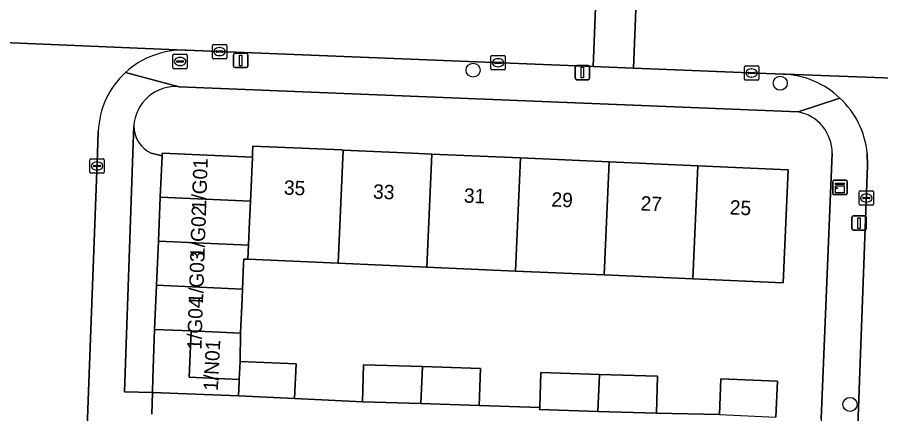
# Model space of a CAD drawing. Extents: x 160732 to 162107, y 387428 to 388479.
# Drawn here: x 161554.7 to 161614.8, y 387981.8 to 388009.5 of the extents above; entities that cross this region are included whole.
import ezdxf

# ---------------------------------------------------------------- set-up
doc = ezdxf.new("R2010")
doc.units = 0
for name, color, linetype in [('IMGEO_Boom', 7, 'Continuous'), ('IMGEO_Brandkraan', 7, 'Continuous'), ('IMGEO_Erf', 7, 'Continuous'), ('IMGEO_Kast', 7, 'Continuous'), ('IMGEO_Kolk', 7, 'Continuous'), ('IMGEO_Lichtmast', 7, 'Continuous'), ('IMGEO_Pand', 7, 'Continuous'), ('IMGEO_Pand_nummerreeks', 7, 'Continuous'), ('IMGEO_Parkeervlak_open', 7, 'Continuous'), ('IMGEO_Rijbaan_lokaal_open', 7, 'Continuous'), ('IMGEO_Voetpad_open', 7, 'Continuous')]:
    doc.layers.add(name, color=color, linetype=linetype)

msp = doc.modelspace()

# ---------------------------------------------------------------- linework, layer by layer
at = {"layer": 'IMGEO_Boom'}
for centre in [(161586.405, 388005.778), (161607.774, 388004.87), (161612.626, 387982.5)]:
    msp.add_circle(centre, 0.489, dxfattribs=at)
at = {"layer": 'IMGEO_Brandkraan'}
for p, q in [((161565.521, 388005.956), (161565.521, 388006.808)), ((161565.596, 388006.882), (161566.448, 388006.882)), ((161566.522, 388006.808), (161566.522, 388005.956)), ((161565.78, 388006.376), (161565.78, 388006.388)), ((161566.218, 388006.339), (161565.82, 388006.339)), ((161565.823, 388006.425), (161566.221, 388006.425)), ((161566.009, 388006.662), (161566.034, 388006.662)), ((161566.264, 388006.388), (161566.264, 388006.376)), ((161566.448, 388005.882), (161565.596, 388005.882)), ((161566.032, 388006.102), (161566.007, 388006.102))]:
    msp.add_line(p, q, dxfattribs=at)
for points in [[(161565.521, 388005.956), (161565.521, 388006.808)], [(161565.596, 388006.882), (161566.448, 388006.882)], [(161566.522, 388006.808), (161566.522, 388005.956)], [(161566.448, 388005.882), (161565.596, 388005.882)]]:
    msp.add_lwpolyline(points, dxfattribs=at)
for centre, radius, start, end in [((161565.598, 388006.806), 0.0765, 91.55205, 178.44795), ((161565.598, 388006.806), 0.0765, 91.55205, 178.44795), ((161566.446, 388006.806), 0.0765, 1.55205, 88.44795), ((161566.446, 388006.806), 0.0765, 1.55205, 88.44795), ((161565.82, 388006.385), 0.0403, 85.87752, 175.75265), ((161565.817, 388006.375), 0.0366, 178.93798, 274.71019), ((161566.221, 388006.382), 0.043, 264.86636, 352.45326), ((161566.225, 388006.387), 0.0386, 1.73085, 96.63898), ((161565.598, 388005.958), 0.0765, 181.55205, 268.44795), ((161565.598, 388005.958), 0.0765, 181.55205, 268.44795), ((161566.446, 388005.958), 0.0765, 271.55205, 358.44795), ((161566.446, 388005.958), 0.0765, 271.55205, 358.44795)]:
    msp.add_arc(centre, radius, start, end, dxfattribs=at)
for centre, major_axis, ratio, start_param, end_param in [((161566.008, 388006.382), (-0.387, 0.002), 0.722429, 4.712389, 7.853982), ((161566.033, 388006.382), (-0.39, 0.002), 0.717154, 1.570796, 4.712389)]:
    msp.add_ellipse(centre, major_axis=major_axis, ratio=ratio, start_param=start_param, end_param=end_param, dxfattribs=at)
at = {"layer": 'IMGEO_Erf'}
for points in [[(161609.009, 388002.878), (161565.962, 388004.619)], [(161564.019, 388000), (161564.772, 387999.804), (161564.781, 387999.999), (161571.053, 387999.722), (161571.068, 388000), (161571.094, 388000.494), (161577.263, 388000.219), (161577.376, 388000.214), (161582.178, 388000), (161583.54, 387999.939), (161589.705, 387999.665), (161595.869, 387999.39), (161602.034, 387999.115), (161608.316, 387998.835), (161607.97, 387990.965), (161601.683, 387991.242), (161595.518, 387991.514), (161589.354, 387991.785), (161583.189, 387992.057), (161577.025, 387992.328), (161570.742, 387992.605), (161570.452, 387992.618), (161570.438, 387992.293), (161570.36, 387990.53), (161570.331, 387989.877), (161570.225, 387987.461), (161570.19, 387985.484), (161574.086, 387985.313), (161573.981, 387982.92), (161578.706, 387982.678), (161578.787, 387985.263), (161582.881, 387985.135), (161586.914, 387985.01), (161586.833, 387982.424), (161591.04, 387982.292), (161591.116, 387984.72), (161595.21, 387984.592), (161599.243, 387984.467), (161599.162, 387981.881), (161603.538, 387981.787), (161603.645, 387984.279), (161607.583, 387984.11), (161607.476, 387981.618)], [(161610.627, 387981.489), (161611.386, 388000)]]:
    msp.add_lwpolyline(points, dxfattribs=at)
msp.add_lwpolyline([(161566.788, 387987.613), (161564.24, 387987.725), (161564.129, 387984.33), (161564.097, 387983.335), (161570.085, 387983.092), (161570.128, 387984.066), (161570.136, 387984.244), (161566.647, 387984.397)], close=True, dxfattribs=at)
for centre, radius, start, end in [((161565.703, 388001.726), 2.904, 84.87554, 176.70833), ((161608.464, 388000.007), 2.922, 359.85564, 79.25237), ((161564.922, 388001.917), 2.12, 180.6601, 244.77057)]:
    msp.add_arc(centre, radius, start, end, dxfattribs=at)
at = {"layer": 'IMGEO_Kast'}
for p, q in [((161611.428, 387997.182), (161611.428, 387998.023)), ((161611.428, 387998.023), (161611.428, 387997.182)), ((161611.503, 387998.107), (161612.344, 387998.107)), ((161612.344, 387998.107), (161611.503, 387998.107)), ((161612.428, 387998.032), (161612.428, 387997.191)), ((161612.428, 387997.191), (161612.428, 387998.032)), ((161612.353, 387997.107), (161611.512, 387997.107)), ((161611.512, 387997.107), (161612.353, 387997.107))]:
    msp.add_line(p, q, dxfattribs=at)
for points in [[(161611.623, 387997.897), (161612.223, 387997.897), (161612.223, 387997.812), (161611.623, 387997.812), (161611.623, 387997.897)], [(161611.623, 387997.722), (161612.223, 387997.722), (161612.223, 387997.233), (161611.623, 387997.233), (161611.623, 387997.722)]]:
    msp.add_lwpolyline(points, dxfattribs=at)
msp.add_circle((161611.707, 387997.571), 0.0377, dxfattribs=at)
for centre, start, end in [((161611.506, 387998.029), 92.4484, 184.28452), ((161611.506, 387998.029), 92.4484, 184.28452), ((161612.35, 387998.029), 2.4484, 94.28452), ((161612.35, 387998.029), 2.4484, 94.28452), ((161611.506, 387997.185), 182.4484, 274.28452), ((161611.506, 387997.185), 182.4484, 274.28452), ((161612.35, 387997.185), 272.4484, 4.28452), ((161612.35, 387997.185), 272.4484, 4.28452)]:
    msp.add_arc(centre, 0.0779, start, end, dxfattribs=at)
at = {"layer": 'IMGEO_Kolk'}
for p, q in [((161568.268, 388006.648), (161568.268, 388007.5)), ((161568.343, 388007.574), (161569.195, 388007.574)), ((161568.756, 388007.354), (161568.781, 388007.354)), ((161569.269, 388007.5), (161569.269, 388006.648)), ((161568.527, 388007.068), (161568.527, 388007.08)), ((161568.965, 388007.031), (161568.567, 388007.031)), ((161568.57, 388007.117), (161568.968, 388007.117)), ((161568.779, 388006.794), (161568.754, 388006.794)), ((161569.011, 388007.08), (161569.011, 388007.068)), ((161587.716, 388006.793), (161588.568, 388006.793)), ((161569.195, 388006.574), (161568.343, 388006.574)), ((161587.641, 388005.867), (161587.641, 388006.719)), ((161587.9, 388006.287), (161587.9, 388006.299)), ((161588.338, 388006.25), (161587.94, 388006.25)), ((161587.943, 388006.336), (161588.341, 388006.336)), ((161588.129, 388006.573), (161588.154, 388006.573)), ((161588.384, 388006.299), (161588.384, 388006.287)), ((161588.642, 388006.719), (161588.642, 388005.867)), ((161588.568, 388005.793), (161587.716, 388005.793)), ((161588.152, 388006.013), (161588.127, 388006.013)), ((161605.279, 388005.156), (161605.279, 388006.008)), ((161605.354, 388006.082), (161606.206, 388006.082)), ((161605.538, 388005.576), (161605.538, 388005.588)), ((161605.976, 388005.539), (161605.578, 388005.539)), ((161605.581, 388005.625), (161605.979, 388005.625)), ((161605.767, 388005.862), (161605.792, 388005.862)), ((161606.022, 388005.588), (161606.022, 388005.576)), ((161606.28, 388006.008), (161606.28, 388005.156)), ((161606.206, 388005.082), (161605.354, 388005.082)), ((161605.79, 388005.302), (161605.765, 388005.302)), ((161559.742, 387998.679), (161559.742, 387999.531)), ((161559.817, 387999.605), (161560.669, 387999.605)), ((161560.743, 387999.531), (161560.743, 387998.679)), ((161560.001, 387999.099), (161560.001, 387999.111)), ((161560.439, 387999.062), (161560.041, 387999.062)), ((161560.044, 387999.148), (161560.442, 387999.148)), ((161560.23, 387999.385), (161560.255, 387999.385)), ((161560.485, 387999.111), (161560.485, 387999.099)), ((161560.669, 387998.605), (161559.817, 387998.605)), ((161560.253, 387998.825), (161560.228, 387998.825)), ((161613.262, 387996.446), (161613.262, 387997.298)), ((161613.337, 387997.372), (161614.189, 387997.372)), ((161613.75, 387997.152), (161613.775, 387997.152)), ((161614.263, 387997.298), (161614.263, 387996.446)), ((161613.521, 387996.866), (161613.521, 387996.878)), ((161613.959, 387996.829), (161613.561, 387996.829)), ((161613.564, 387996.915), (161613.962, 387996.915)), ((161613.773, 387996.592), (161613.748, 387996.592)), ((161614.005, 387996.878), (161614.005, 387996.866)), ((161614.189, 387996.372), (161613.337, 387996.372))]:
    msp.add_line(p, q, dxfattribs=at)
for points in [[(161568.268, 388006.648), (161568.268, 388007.5)], [(161568.343, 388007.574), (161569.195, 388007.574)], [(161569.269, 388007.5), (161569.269, 388006.648)], [(161587.716, 388006.793), (161588.568, 388006.793)], [(161569.195, 388006.574), (161568.343, 388006.574)], [(161587.641, 388005.867), (161587.641, 388006.719)], [(161588.642, 388006.719), (161588.642, 388005.867)], [(161588.568, 388005.793), (161587.716, 388005.793)], [(161605.279, 388005.156), (161605.279, 388006.008)], [(161605.354, 388006.082), (161606.206, 388006.082)], [(161606.28, 388006.008), (161606.28, 388005.156)], [(161606.206, 388005.082), (161605.354, 388005.082)], [(161559.742, 387998.679), (161559.742, 387999.531)], [(161559.817, 387999.605), (161560.669, 387999.605)], [(161560.743, 387999.531), (161560.743, 387998.679)], [(161560.669, 387998.605), (161559.817, 387998.605)], [(161613.262, 387996.446), (161613.262, 387997.298)], [(161613.337, 387997.372), (161614.189, 387997.372)], [(161614.263, 387997.298), (161614.263, 387996.446)], [(161614.189, 387996.372), (161613.337, 387996.372)]]:
    msp.add_lwpolyline(points, dxfattribs=at)
for centre, radius, start, end in [((161568.345, 388007.498), 0.0765, 91.55205, 178.44795), ((161568.345, 388007.498), 0.0765, 91.55205, 178.44795), ((161569.193, 388007.498), 0.0765, 1.55205, 88.44795), ((161569.193, 388007.498), 0.0765, 1.55205, 88.44795), ((161568.567, 388007.077), 0.0403, 85.87752, 175.75265), ((161568.564, 388007.067), 0.0366, 178.93798, 274.71019), ((161568.968, 388007.074), 0.043, 264.86636, 352.45326), ((161568.972, 388007.079), 0.0386, 1.73085, 96.63898), ((161587.718, 388006.717), 0.0765, 91.55205, 178.44795), ((161587.718, 388006.717), 0.0765, 91.55205, 178.44795), ((161588.566, 388006.717), 0.0765, 1.55205, 88.44795), ((161588.566, 388006.717), 0.0765, 1.55205, 88.44795), ((161568.345, 388006.65), 0.0765, 181.55205, 268.44795), ((161568.345, 388006.65), 0.0765, 181.55205, 268.44795), ((161569.193, 388006.65), 0.0765, 271.55205, 358.44795), ((161569.193, 388006.65), 0.0765, 271.55205, 358.44795), ((161587.94, 388006.296), 0.0403, 85.87752, 175.75265), ((161587.937, 388006.286), 0.0366, 178.93798, 274.71019), ((161588.341, 388006.293), 0.043, 264.86636, 352.45326), ((161588.345, 388006.298), 0.0386, 1.73085, 96.63898), ((161587.718, 388005.869), 0.0765, 181.55205, 268.44795), ((161587.718, 388005.869), 0.0765, 181.55205, 268.44795), ((161588.566, 388005.869), 0.0765, 271.55205, 358.44795), ((161588.566, 388005.869), 0.0765, 271.55205, 358.44795), ((161605.356, 388006.006), 0.0765, 91.55205, 178.44795), ((161605.356, 388006.006), 0.0765, 91.55205, 178.44795), ((161605.578, 388005.585), 0.0403, 85.87752, 175.75265), ((161605.575, 388005.575), 0.0366, 178.93798, 274.71019), ((161605.979, 388005.582), 0.043, 264.86636, 352.45326), ((161605.983, 388005.587), 0.0386, 1.73085, 96.63898), ((161606.204, 388006.006), 0.0765, 1.55205, 88.44795), ((161606.204, 388006.006), 0.0765, 1.55205, 88.44795), ((161605.356, 388005.158), 0.0765, 181.55205, 268.44795), ((161605.356, 388005.158), 0.0765, 181.55205, 268.44795), ((161606.204, 388005.158), 0.0765, 271.55205, 358.44795), ((161606.204, 388005.158), 0.0765, 271.55205, 358.44795), ((161559.819, 387999.529), 0.0765, 91.55205, 178.44795), ((161559.819, 387999.529), 0.0765, 91.55205, 178.44795), ((161560.667, 387999.529), 0.0765, 1.55205, 88.44795), ((161560.667, 387999.529), 0.0765, 1.55205, 88.44795), ((161560.041, 387999.108), 0.0403, 85.87752, 175.75265), ((161560.038, 387999.098), 0.0366, 178.93798, 274.71019), ((161560.442, 387999.105), 0.043, 264.86636, 352.45326), ((161560.446, 387999.11), 0.0386, 1.73085, 96.63898), ((161559.819, 387998.681), 0.0765, 181.55205, 268.44795), ((161559.819, 387998.681), 0.0765, 181.55205, 268.44795), ((161560.667, 387998.681), 0.0765, 271.55205, 358.44795), ((161560.667, 387998.681), 0.0765, 271.55205, 358.44795), ((161613.339, 387997.296), 0.0765, 91.55205, 178.44795), ((161613.339, 387997.296), 0.0765, 91.55205, 178.44795), ((161614.187, 387997.296), 0.0765, 1.55205, 88.44795), ((161614.187, 387997.296), 0.0765, 1.55205, 88.44795), ((161613.561, 387996.875), 0.0403, 85.87752, 175.75265), ((161613.558, 387996.865), 0.0366, 178.93798, 274.71019), ((161613.962, 387996.872), 0.043, 264.86636, 352.45326), ((161613.966, 387996.877), 0.0386, 1.73085, 96.63898), ((161613.339, 387996.448), 0.0765, 181.55205, 268.44795), ((161613.339, 387996.448), 0.0765, 181.55205, 268.44795), ((161614.187, 387996.448), 0.0765, 271.55205, 358.44795), ((161614.187, 387996.448), 0.0765, 271.55205, 358.44795)]:
    msp.add_arc(centre, radius, start, end, dxfattribs=at)
for centre, major_axis, ratio, start_param, end_param in [((161568.755, 388007.074), (-0.387, 0.002), 0.722429, 4.712389, 7.853982), ((161568.78, 388007.074), (-0.39, 0.002), 0.717154, 1.570796, 4.712389), ((161588.128, 388006.293), (-0.387, 0.002), 0.722429, 4.712389, 7.853982), ((161588.153, 388006.293), (-0.39, 0.002), 0.717154, 1.570796, 4.712389), ((161605.766, 388005.582), (-0.387, 0.002), 0.722429, 4.712389, 7.853982), ((161605.791, 388005.582), (-0.39, 0.002), 0.717154, 1.570796, 4.712389), ((161560.229, 387999.105), (-0.387, 0.002), 0.722429, 4.712389, 7.853982), ((161560.254, 387999.105), (-0.39, 0.002), 0.717154, 1.570796, 4.712389), ((161613.749, 387996.872), (-0.387, 0.002), 0.722429, 4.712389, 7.853982), ((161613.774, 387996.872), (-0.39, 0.002), 0.717154, 1.570796, 4.712389)]:
    msp.add_ellipse(centre, major_axis=major_axis, ratio=ratio, start_param=start_param, end_param=end_param, dxfattribs=at)
at = {"layer": 'IMGEO_Lichtmast'}
for p, q in [((161569.743, 388006.057), (161569.743, 388006.857)), ((161569.743, 388006.857), (161569.743, 388006.057)), ((161569.843, 388006.957), (161570.633, 388006.957)), ((161570.633, 388006.957), (161569.843, 388006.957)), ((161570.733, 388006.857), (161570.733, 388006.057)), ((161570.733, 388006.057), (161570.733, 388006.857)), ((161570.633, 388005.957), (161569.843, 388005.957)), ((161569.843, 388005.957), (161570.633, 388005.957)), ((161593.512, 388005.211), (161593.512, 388006.011)), ((161593.512, 388006.011), (161593.512, 388005.211)), ((161593.612, 388006.111), (161594.402, 388006.111)), ((161594.402, 388006.111), (161593.612, 388006.111)), ((161594.502, 388006.011), (161594.502, 388005.211)), ((161594.502, 388005.211), (161594.502, 388006.011)), ((161594.402, 388005.111), (161593.612, 388005.111)), ((161593.612, 388005.111), (161594.402, 388005.111)), ((161612.76, 387994.729), (161612.76, 387995.529)), ((161612.76, 387995.529), (161612.76, 387994.729)), ((161612.86, 387995.629), (161613.65, 387995.629)), ((161613.65, 387995.629), (161612.86, 387995.629)), ((161613.75, 387995.529), (161613.75, 387994.729)), ((161613.75, 387994.729), (161613.75, 387995.529)), ((161613.65, 387994.629), (161612.86, 387994.629)), ((161612.86, 387994.629), (161613.65, 387994.629))]:
    msp.add_line(p, q, dxfattribs=at)
for points in [[(161570.163, 388006.832), (161570.313, 388006.832), (161570.313, 388006.082), (161570.163, 388006.082), (161570.163, 388006.832)], [(161593.932, 388005.986), (161594.082, 388005.986), (161594.082, 388005.236), (161593.932, 388005.236), (161593.932, 388005.986)], [(161613.18, 387995.504), (161613.33, 387995.504), (161613.33, 387994.754), (161613.18, 387994.754), (161613.18, 387995.504)]]:
    msp.add_lwpolyline(points, dxfattribs=at)
for centre, start, end in [((161569.843, 388006.857), 90, 180), ((161569.843, 388006.857), 90, 180), ((161570.633, 388006.857), 0, 90), ((161570.633, 388006.857), 360, 90), ((161569.843, 388006.057), 180, 270), ((161569.843, 388006.057), 180, 270), ((161570.633, 388006.057), 270, 0), ((161570.633, 388006.057), 270, 0), ((161593.612, 388006.011), 90, 180), ((161593.612, 388006.011), 90, 180), ((161594.402, 388006.011), 0, 90), ((161594.402, 388006.011), 360, 90), ((161593.612, 388005.211), 180, 270), ((161593.612, 388005.211), 180, 270), ((161594.402, 388005.211), 270, 0), ((161594.402, 388005.211), 270, 0), ((161612.86, 387995.529), 90, 180), ((161612.86, 387995.529), 90, 180), ((161613.65, 387995.529), 0, 90), ((161613.65, 387995.529), 360, 90), ((161612.86, 387994.729), 180, 270), ((161612.86, 387994.729), 180, 270), ((161613.65, 387994.729), 270, 0), ((161613.65, 387994.729), 270, 0)]:
    msp.add_arc(centre, 0.1, start, end, dxfattribs=at)
at = {"layer": 'IMGEO_Pand'}
for points in [[(161570.785, 387993.585), (161570.742, 387992.605), (161577.025, 387992.328), (161577.376, 388000.214), (161577.263, 388000.219), (161571.094, 388000.494), (161571.068, 388000), (161571.053, 387999.722), (161570.939, 387997.112), (161570.919, 387996.654), (161570.833, 387994.696)], [(161583.54, 387999.939), (161582.178, 388000), (161577.376, 388000.214), (161577.025, 387992.328), (161583.189, 387992.057)], [(161570.939, 387997.112), (161571.053, 387999.722), (161564.781, 387999.999), (161564.772, 387999.804), (161564.646, 387996.93), (161570.919, 387996.654)], [(161589.705, 387999.665), (161583.54, 387999.939), (161583.189, 387992.057), (161589.354, 387991.785)], [(161589.354, 387991.785), (161595.518, 387991.514), (161595.869, 387999.39), (161589.705, 387999.665)], [(161595.518, 387991.514), (161601.683, 387991.242), (161602.034, 387999.115), (161595.869, 387999.39)], [(161601.683, 387991.242), (161607.97, 387990.965), (161608.316, 387998.835), (161602.034, 387999.115)], [(161570.833, 387994.696), (161570.919, 387996.654), (161564.646, 387996.93), (161564.51, 387993.862), (161570.785, 387993.585)], [(161570.438, 387992.293), (161570.452, 387992.618), (161570.742, 387992.605), (161570.785, 387993.585), (161564.51, 387993.862), (161564.375, 387990.794), (161570.36, 387990.53)], [(161570.225, 387987.461), (161570.331, 387989.877), (161570.36, 387990.53), (161564.375, 387990.794), (161564.24, 387987.725), (161566.788, 387987.613)], [(161566.788, 387987.613), (161566.647, 387984.397), (161570.136, 387984.244), (161570.19, 387985.484), (161570.225, 387987.461)], [(161570.085, 387983.092), (161573.981, 387982.92), (161574.086, 387985.313), (161570.19, 387985.484), (161570.136, 387984.244), (161570.128, 387984.066)], [(161578.787, 387985.263), (161578.706, 387982.678), (161582.766, 387982.551), (161582.881, 387985.135)], [(161586.833, 387982.424), (161586.914, 387985.01), (161582.881, 387985.135), (161582.766, 387982.551)], [(161595.21, 387984.592), (161591.116, 387984.72), (161591.04, 387982.292), (161591.035, 387982.135), (161595.094, 387982.008)], [(161599.162, 387981.881), (161599.243, 387984.467), (161595.21, 387984.592), (161595.094, 387982.008)], [(161607.583, 387984.11), (161603.645, 387984.279), (161603.538, 387981.787), (161607.476, 387981.618)]]:
    msp.add_lwpolyline(points, close=True, dxfattribs=at)
at = {"layer": 'IMGEO_Parkeervlak_open'}
msp.add_lwpolyline([(161562.803, 388001.893), (161562.736, 388000), (161562.145, 387983.367), (161564.097, 387983.335), (161564.129, 387984.33), (161564.24, 387987.725), (161564.375, 387990.794), (161564.51, 387993.862), (161564.646, 387996.93), (161564.772, 387999.804), (161564.019, 388000)], dxfattribs=at)
msp.add_arc((161564.922, 388001.917), 2.12, 180.6601, 244.77057, dxfattribs=at)
at = {"layer": 'IMGEO_Rijbaan_lokaal_open'}
for points in [[(161526.078, 388015.991), (161500, 388016.878), (161466.045, 388018.141), (161463.939, 388018.285), (161440.75, 388019.19), (161440.134, 388019.233), (161440.091, 388012.254), (161441.421, 388012.203), (161487.149, 388010.413), (161487.325, 388010.423), (161505.921, 388009.669), (161506.042, 388009.654), (161547.657, 388007.97), (161547.726, 388007.972), (161566.362, 388007.179), (161566.442, 388007.169), (161594.761, 388006.028), (161595.044, 388013.04)], [(161566.442, 388007.169), (161566.362, 388007.179), (161547.726, 388007.972), (161547.657, 388007.97)], [(161626.885, 388004.783), (161626.812, 388004.793), (161608.147, 388005.507), (161607.977, 388005.495)], [(161492.938, 388004.061), (161492.756, 388000), (161489.979, 387927.472), (161496.848, 387927.196), (161500, 387927.069), (161502.944, 387926.951), (161544.321, 387925.286), (161547.751, 387925.148), (161550.416, 387925.041), (161557.467, 387924.757), (161559.656, 387983.388)], [(161559.656, 387983.388), (161560.277, 388000), (161560.333, 388001.515)], [(161613.823, 388000), (161613.85, 387999.144), (161611.619, 387939.137), (161610.868, 387918.574), (161610.794, 387916.62), (161610.659, 387913.029), (161610.105, 387898.353), (161610.052, 387897.138), (161609.836, 387892.004), (161609.847, 387891.461)]]:
    msp.add_lwpolyline(points, dxfattribs=at)
for points in [[(161594.761, 388006.028), (161597.558, 388005.915), (161597.842, 388012.927), (161595.044, 388013.04)], [(161655.092, 388010.591), (161649.92, 388010.791), (161647.679, 388010.895), (161644.654, 388011.003), (161618.281, 388012.097), (161601.697, 388012.776), (161599.692, 388012.852), (161597.842, 388012.927), (161597.558, 388005.915), (161607.977, 388005.495), (161608.147, 388005.507), (161626.812, 388004.793), (161626.885, 388004.783), (161654.818, 388003.642)]]:
    msp.add_lwpolyline(points, close=True, dxfattribs=at)
for centre, radius, start, end in [((161566.206, 388001.297), 5.877, 87.69558, 132.78554), ((161566.201, 388001.299), 5.872, 132.76558, 177.89193), ((161607.733, 387999.382), 6.118, 46.7501, 87.71371), ((161607.725, 387999.373), 6.13, 5.87466, 46.75274)]:
    msp.add_arc(centre, radius, start, end, dxfattribs=at)
at = {"layer": 'IMGEO_Voetpad_open'}
for points in [[(161607.977, 388005.495), (161597.558, 388005.915), (161594.761, 388006.028), (161566.442, 388007.169)], [(161562.214, 388005.61), (161565.962, 388004.619), (161609.009, 388002.878), (161611.925, 388003.838)], [(161565.962, 388004.619), (161562.214, 388005.61)], [(161611.925, 388003.838), (161609.009, 388002.878)], [(161560.333, 388001.515), (161560.277, 388000), (161559.656, 387983.388), (161557.467, 387924.757), (161557.287, 387921.455), (161557.185, 387918.257)], [(161564.097, 387983.335), (161562.145, 387983.367), (161562.736, 388000), (161562.803, 388001.893)], [(161611.386, 388000), (161610.627, 387981.489), (161610.564, 387979.956), (161608.015, 387917.755), (161607.956, 387916.324), (161607.851, 387913.352), (161607.673, 387907.809), (161607.607, 387905.743), (161607.248, 387896.871), (161607.095, 387891.406)], [(161613.85, 387999.144), (161613.823, 388000)], [(161609.847, 387891.461), (161609.836, 387892.004), (161610.052, 387897.138), (161610.105, 387898.353), (161610.659, 387913.029), (161610.794, 387916.62), (161610.868, 387918.574), (161611.619, 387939.137), (161613.85, 387999.144)], [(161603.538, 387981.787), (161599.162, 387981.881), (161595.094, 387982.008), (161591.035, 387982.135), (161591.04, 387982.292), (161586.833, 387982.424), (161582.766, 387982.551), (161578.706, 387982.678), (161573.981, 387982.92), (161570.085, 387983.092), (161564.097, 387983.335), (161564.047, 387981.813)], [(161564.047, 387981.813), (161564.097, 387983.335)]]:
    msp.add_lwpolyline(points, dxfattribs=at)
for centre, radius, start, end in [((161566.206, 388001.297), 5.877, 87.69558, 132.78554), ((161566.201, 388001.299), 5.872, 132.76558, 177.89193), ((161607.733, 387999.382), 6.118, 46.7501, 87.71371), ((161565.703, 388001.726), 2.904, 84.87554, 176.70833), ((161607.725, 387999.373), 6.13, 5.87466, 46.75274), ((161608.464, 388000.007), 2.922, 359.85564, 79.25237)]:
    msp.add_arc(centre, radius, start, end, dxfattribs=at)

# ---------------------------------------------------------------- texts
at = {"layer": 'IMGEO_Pand_nummerreeks'}
for s, rotation, p in [('1/G01', 88.09481, (161567.83, 387996.002)), ('35', 357.44799, (161573.225, 387997.116)), ('33', 357.44799, (161579.428, 387996.839)), ('31', 357.44799, (161585.745, 387996.558)), ('29', 357.44799, (161591.836, 387996.286)), ('27', 357.44799, (161598.039, 387996.01)), ('25', 357.44799, (161604.243, 387995.733)), ('1/G02', 88.09481, (161567.719, 387992.686)), ('1/G03', 88.09481, (161567.613, 387989.492)), ('1/G04', 88.09481, (161567.507, 387986.292)), ('1/N01', 87.10142, (161568.645, 387983.419))]:
    msp.add_text(s, height=1, rotation=rotation, dxfattribs=at).set_placement(p)

doc.saveas('drawing.dxf')
